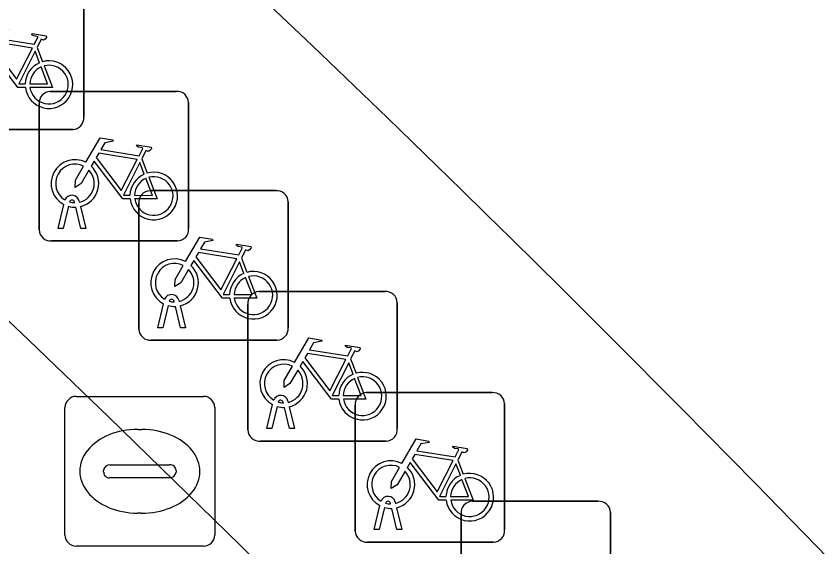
# Model space of a CAD drawing. Extents: x 161087 to 161926, y 382572 to 383873.
# Drawn here: x 161463.11 to 161468.48, y 383473.33 to 383476.87 of the extents above; entities that cross this region are included whole.
import ezdxf

# ---------------------------------------------------------------- set-up
doc = ezdxf.new("R2010")
doc.units = 0
for name, color, linetype in [('IMGEO_Fietsenrek', 7, 'Continuous'), ('IMGEO_Fietspad_gesloten', 7, 'Continuous'), ('IMGEO_Kolk', 7, 'Continuous'), ('IMGEO_OVBaan_gesloten', 7, 'Continuous'), ('IMGEO_Rijbaan_lokaal_gesloten', 7, 'Continuous'), ('IMGEO_Verkeerseiland_open', 7, 'Continuous')]:
    doc.layers.add(name, color=color, linetype=linetype)

msp = doc.modelspace()

# ---------------------------------------------------------------- linework, layer by layer
at = {"layer": 'IMGEO_Fietsenrek'}
for p, q in [((161463.5675, 383477.0401), (161463.5675, 383476.1992)), ((161463.5675, 383476.1992), (161463.5675, 383477.0401)), ((161463.2552, 383476.6642), (161463.2915, 383476.569)), ((161463.3429, 383476.3705), (161464.1838, 383476.3705)), ((161464.1838, 383476.3705), (161463.3429, 383476.3705)), ((161463.2685, 383475.4459), (161463.2685, 383476.2868)), ((161463.2685, 383476.2868), (161463.2685, 383475.4459)), ((161464.2675, 383476.2961), (161464.2675, 383475.4552)), ((161464.2675, 383475.4552), (161464.2675, 383476.2961)), ((161463.4931, 383476.1155), (161462.6522, 383476.1155)), ((161462.6522, 383476.1155), (161463.4931, 383476.1155)), ((161463.9552, 383475.9202), (161463.9915, 383475.825)), ((161464.0089, 383475.7075), (161464.8498, 383475.7075)), ((161464.8498, 383475.7075), (161464.0089, 383475.7075)), ((161463.3955, 383475.4553), (161463.4338, 383475.6153)), ((161463.5059, 383475.6269), (161463.5049, 383475.6312)), ((161463.5366, 383475.6384), (161463.5384, 383475.6305)), ((161463.9345, 383474.7829), (161463.9345, 383475.6238)), ((161463.9345, 383475.6238), (161463.9345, 383474.7829)), ((161464.9335, 383475.6331), (161464.9335, 383474.7922)), ((161464.9335, 383474.7922), (161464.9335, 383475.6331)), ((161463.4642, 383475.6031), (161463.4289, 383475.4553)), ((161463.547, 383475.4553), (161463.5131, 383475.597)), ((161463.5454, 383475.6013), (161463.5804, 383475.4553)), ((161463.4289, 383475.4553), (161463.3955, 383475.4553)), ((161463.5804, 383475.4553), (161463.547, 383475.4553)), ((161464.1931, 383475.3715), (161463.3522, 383475.3715)), ((161463.3522, 383475.3715), (161464.1931, 383475.3715)), ((161464.6212, 383475.2572), (161464.6575, 383475.162)), ((161464.7379, 383475.0335), (161465.5788, 383475.0335)), ((161465.5788, 383475.0335), (161464.7379, 383475.0335)), ((161464.1719, 383474.9639), (161464.1709, 383474.9682)), ((161464.2026, 383474.9754), (161464.2044, 383474.9675)), ((161464.0615, 383474.7923), (161464.0998, 383474.9523)), ((161464.1302, 383474.9401), (161464.0949, 383474.7923)), ((161464.213, 383474.7923), (161464.1791, 383474.934)), ((161464.2114, 383474.9383), (161464.2464, 383474.7923)), ((161464.6635, 383474.1089), (161464.6635, 383474.9498)), ((161464.6635, 383474.9498), (161464.6635, 383474.1089)), ((161465.6625, 383474.9591), (161465.6625, 383474.1182)), ((161465.6625, 383474.1182), (161465.6625, 383474.9591)), ((161464.0949, 383474.7923), (161464.0615, 383474.7923)), ((161464.2464, 383474.7923), (161464.213, 383474.7923)), ((161464.8591, 383474.7085), (161464.0182, 383474.7085)), ((161464.0182, 383474.7085), (161464.8591, 383474.7085)), ((161465.3502, 383474.5832), (161465.3865, 383474.488)), ((161465.4549, 383474.3585), (161466.2958, 383474.3585)), ((161466.2958, 383474.3585), (161465.4549, 383474.3585)), ((161464.7905, 383474.1183), (161464.8288, 383474.2783)), ((161464.9009, 383474.2899), (161464.8999, 383474.2942)), ((161464.9316, 383474.3014), (161464.9334, 383474.2935)), ((161465.3805, 383473.4339), (161465.3805, 383474.2748)), ((161465.3805, 383474.2748), (161465.3805, 383473.4339)), ((161466.3795, 383474.2841), (161466.3795, 383473.4432)), ((161466.3795, 383473.4432), (161466.3795, 383474.2841)), ((161464.8592, 383474.2661), (161464.8239, 383474.1183)), ((161464.942, 383474.1183), (161464.9081, 383474.26)), ((161464.9404, 383474.2643), (161464.9754, 383474.1183)), ((161464.8239, 383474.1183), (161464.7905, 383474.1183)), ((161464.9754, 383474.1183), (161464.942, 383474.1183)), ((161465.5881, 383474.0345), (161464.7472, 383474.0345)), ((161464.7472, 383474.0345), (161465.5881, 383474.0345)), ((161466.0672, 383473.9082), (161466.1035, 383473.813)), ((161465.6486, 383473.6264), (161465.6504, 383473.6185)), ((161466.1629, 383473.6325), (161467.0038, 383473.6325)), ((161467.0038, 383473.6325), (161466.1629, 383473.6325)), ((161465.5075, 383473.4433), (161465.5458, 383473.6033)), ((161465.5762, 383473.5911), (161465.5409, 383473.4433)), ((161465.6179, 383473.6149), (161465.6169, 383473.6192)), ((161465.659, 383473.4433), (161465.6251, 383473.585)), ((161465.6574, 383473.5893), (161465.6924, 383473.4433)), ((161466.0885, 383472.7079), (161466.0885, 383473.5488)), ((161466.0885, 383473.5488), (161466.0885, 383472.7079)), ((161467.0875, 383473.5581), (161467.0875, 383472.7172)), ((161467.0875, 383472.7172), (161467.0875, 383473.5581)), ((161465.5409, 383473.4433), (161465.5075, 383473.4433)), ((161465.6924, 383473.4433), (161465.659, 383473.4433)), ((161466.3051, 383473.3595), (161465.4642, 383473.3595)), ((161465.4642, 383473.3595), (161466.3051, 383473.3595))]:
    msp.add_line(p, q, dxfattribs=at)
for points in [[(161462.8811, 383476.6412), (161462.9758, 383476.8047), (161463.062, 383476.7909), (161463.0637, 383476.7822), (161463.0076, 383476.7713), (161462.9814, 383476.726), (161463.2366, 383476.6852)], [(161463.2366, 383476.6852), (161463.2616, 383476.734), (161463.2565, 383476.738), (161463.2333, 383476.7417), (161463.2206, 383476.7492), (161463.2196, 383476.7523), (161463.2218, 383476.7569), (161463.3166, 383476.7418), (161463.3189, 383476.7315), (161463.3095, 383476.7191), (161463.2971, 383476.7127), (161463.2826, 383476.7189), (161463.2552, 383476.6642)], [(161463.2237, 383476.66), (161462.9669, 383476.701), (161462.9502, 383476.6722), (161463.1172, 383476.4519), (161463.2237, 383476.66)], [(161463.1768, 383476.3965), (161463.1271, 383476.3966), (161462.9364, 383476.6483), (161462.9174, 383476.6155)], [(161463.2717, 383476.562), (161463.2424, 383476.6388), (161463.133, 383476.4207), (161463.1757, 383476.4206)], [(161463.2057, 383476.4205), (161463.3256, 383476.4203), (161463.2824, 383476.5339)], [(161463.3022, 383476.5408), (161463.3572, 383476.3962), (161463.2071, 383476.3965)], [(161463.5811, 383475.8972), (161463.6758, 383476.0607), (161463.762, 383476.0469), (161463.7637, 383476.0382), (161463.7076, 383476.0273), (161463.6814, 383475.982), (161463.9366, 383475.9412)], [(161463.9366, 383475.9412), (161463.9616, 383475.99), (161463.9565, 383475.994), (161463.9333, 383475.9977), (161463.9206, 383476.0052), (161463.9196, 383476.0083), (161463.9218, 383476.0129), (161464.0166, 383475.9978), (161464.0189, 383475.9875), (161464.0095, 383475.9751), (161463.9971, 383475.9687), (161463.9826, 383475.9749), (161463.9552, 383475.9202)], [(161463.9237, 383475.916), (161463.6669, 383475.957), (161463.6502, 383475.9282), (161463.8172, 383475.7079), (161463.9237, 383475.916)], [(161463.8768, 383475.6525), (161463.8271, 383475.6526), (161463.6364, 383475.9043), (161463.6174, 383475.8715)], [(161463.9717, 383475.818), (161463.9424, 383475.8948), (161463.833, 383475.6767), (161463.8757, 383475.6766)], [(161463.6018, 383475.8447), (161463.5502, 383475.7555), (161463.5103, 383475.7295), (161463.5115, 383475.777), (161463.566, 383475.8712)], [(161463.9057, 383475.6765), (161464.0256, 383475.6763), (161463.9824, 383475.7899)], [(161464.0022, 383475.7968), (161464.0572, 383475.6522), (161463.9071, 383475.6525)], [(161464.2471, 383475.2342), (161464.3418, 383475.3977), (161464.428, 383475.3839), (161464.4297, 383475.3752), (161464.3736, 383475.3643), (161464.3474, 383475.319), (161464.6026, 383475.2782)], [(161464.6026, 383475.2782), (161464.6276, 383475.327), (161464.6225, 383475.331), (161464.5993, 383475.3347), (161464.5866, 383475.3422), (161464.5856, 383475.3453), (161464.5878, 383475.3499), (161464.6826, 383475.3348), (161464.6849, 383475.3245), (161464.6755, 383475.3121), (161464.6631, 383475.3057), (161464.6486, 383475.3119), (161464.6212, 383475.2572)], [(161464.5897, 383475.253), (161464.3329, 383475.294), (161464.3162, 383475.2652), (161464.4832, 383475.0449), (161464.5897, 383475.253)], [(161464.5428, 383474.9895), (161464.4931, 383474.9896), (161464.3024, 383475.2413), (161464.2834, 383475.2085)], [(161464.2678, 383475.1817), (161464.2162, 383475.0925), (161464.1763, 383475.0665), (161464.1775, 383475.114), (161464.232, 383475.2082)], [(161464.6377, 383475.155), (161464.6084, 383475.2318), (161464.499, 383475.0137), (161464.5417, 383475.0136)], [(161464.6682, 383475.1338), (161464.7232, 383474.9892), (161464.5731, 383474.9895)], [(161464.5717, 383475.0135), (161464.6916, 383475.0133), (161464.6484, 383475.1269)], [(161464.9761, 383474.5602), (161465.0708, 383474.7237), (161465.157, 383474.7099), (161465.1587, 383474.7012), (161465.1026, 383474.6903), (161465.0764, 383474.645), (161465.3316, 383474.6042)], [(161465.3316, 383474.6042), (161465.3566, 383474.653), (161465.3515, 383474.657), (161465.3283, 383474.6607), (161465.3156, 383474.6682), (161465.3146, 383474.6713), (161465.3168, 383474.6759), (161465.4116, 383474.6608), (161465.4139, 383474.6505), (161465.4045, 383474.6381), (161465.3921, 383474.6317), (161465.3776, 383474.6379), (161465.3502, 383474.5832)], [(161465.3187, 383474.579), (161465.0619, 383474.62), (161465.0452, 383474.5912), (161465.2122, 383474.3709), (161465.3187, 383474.579)], [(161465.2718, 383474.3155), (161465.2221, 383474.3156), (161465.0314, 383474.5673), (161465.0124, 383474.5345)], [(161465.3667, 383474.481), (161465.3374, 383474.5578), (161465.228, 383474.3397), (161465.2707, 383474.3396)], [(161464.9968, 383474.5077), (161464.9452, 383474.4185), (161464.9053, 383474.3925), (161464.9065, 383474.44), (161464.961, 383474.5342)], [(161465.3007, 383474.3395), (161465.4206, 383474.3393), (161465.3774, 383474.4529)], [(161465.3972, 383474.4598), (161465.4522, 383474.3152), (161465.3021, 383474.3155)], [(161465.6931, 383473.8852), (161465.7878, 383474.0487), (161465.874, 383474.0349), (161465.8757, 383474.0262), (161465.8196, 383474.0153), (161465.7934, 383473.97), (161466.0486, 383473.9292)], [(161466.0486, 383473.9292), (161466.0736, 383473.978), (161466.0685, 383473.982), (161466.0453, 383473.9857), (161466.0326, 383473.9932), (161466.0316, 383473.9963), (161466.0338, 383474.0009), (161466.1286, 383473.9858), (161466.1309, 383473.9755), (161466.1215, 383473.9631), (161466.1091, 383473.9567), (161466.0946, 383473.9629), (161466.0672, 383473.9082)], [(161466.0357, 383473.904), (161465.7789, 383473.945), (161465.7622, 383473.9162), (161465.9292, 383473.6959), (161466.0357, 383473.904)], [(161465.7138, 383473.8327), (161465.6622, 383473.7435), (161465.6223, 383473.7175), (161465.6235, 383473.765), (161465.678, 383473.8592)], [(161465.9888, 383473.6405), (161465.9391, 383473.6406), (161465.7484, 383473.8923), (161465.7294, 383473.8595)], [(161466.0837, 383473.806), (161466.0544, 383473.8828), (161465.945, 383473.6647), (161465.9877, 383473.6646)], [(161466.0177, 383473.6645), (161466.1376, 383473.6643), (161466.0944, 383473.7779)], [(161466.1142, 383473.7848), (161466.1692, 383473.6402), (161466.0191, 383473.6405)]]:
    msp.add_lwpolyline(points, dxfattribs=at)
for centre, radius, start, end in [((161463.3347, 383476.4159), 0.159, 113.3408, 178.3217), ((161463.3347, 383476.4159), 0.159, 187.0065, 105.7708), ((161463.3347, 383476.4159), 0.129, 113.923, 177.9556), ((161463.3347, 383476.4159), 0.129, 188.6715, 104.5883), ((161463.3462, 383476.2926), 0.0779, 92.4484, 184.2845), ((161463.3462, 383476.2926), 0.0779, 92.4484, 184.2845), ((161464.1896, 383476.2928), 0.0779, 2.4484, 94.2845), ((161464.1896, 383476.2928), 0.0779, 2.4484, 94.2845), ((161463.4898, 383476.1934), 0.0779, 272.4484, 4.2845), ((161463.4898, 383476.1934), 0.0779, 272.4484, 4.2845), ((161463.5081, 383475.7559), 0.159, 62.6766, 242.1369), ((161463.5081, 383475.7559), 0.129, 63.3192, 238.903), ((161463.5081, 383475.7559), 0.129, 283.6043, 43.4302), ((161463.5081, 383475.7559), 0.159, 283.5766, 46.6042), ((161464.0347, 383475.6719), 0.159, 187.0065, 105.7708), ((161464.0347, 383475.6719), 0.159, 113.3408, 178.3217), ((161464.0347, 383475.6719), 0.129, 113.923, 177.9556), ((161464.0347, 383475.6719), 0.129, 188.6715, 104.5883), ((161463.4879, 383475.6273), 0.0499, 12.8025, 158.6934), ((161464.0122, 383475.6296), 0.0779, 92.4484, 184.2845), ((161464.0122, 383475.6296), 0.0779, 92.4484, 184.2845), ((161464.8556, 383475.6298), 0.0779, 2.4484, 94.2845), ((161464.8556, 383475.6298), 0.0779, 2.4484, 94.2845), ((161463.4879, 383475.6273), 0.0174, 12.8025, 163.4502), ((161463.5081, 383475.7559), 0.129, 253.415, 269.0204), ((161463.5081, 383475.7559), 0.159, 253.9967, 271.7867), ((161464.1898, 383475.4494), 0.0779, 272.4484, 4.2845), ((161464.1898, 383475.4494), 0.0779, 272.4484, 4.2845), ((161463.3464, 383475.4492), 0.0779, 182.4484, 274.2845), ((161463.3464, 383475.4492), 0.0779, 182.4484, 274.2845), ((161464.1741, 383475.0929), 0.159, 62.6766, 242.1369), ((161464.1741, 383475.0929), 0.129, 63.3192, 238.903), ((161464.1741, 383475.0929), 0.159, 283.5766, 46.6042), ((161464.1741, 383475.0929), 0.129, 283.6043, 43.4302), ((161464.7007, 383475.0089), 0.159, 113.3408, 178.3217), ((161464.7007, 383475.0089), 0.159, 187.0065, 105.7708), ((161464.7007, 383475.0089), 0.129, 188.6715, 104.5883), ((161464.7007, 383475.0089), 0.129, 113.923, 177.9556), ((161464.7412, 383474.9556), 0.0779, 92.4484, 184.2845), ((161464.7412, 383474.9556), 0.0779, 92.4484, 184.2845), ((161465.5846, 383474.9558), 0.0779, 2.4484, 94.2845), ((161465.5846, 383474.9558), 0.0779, 2.4484, 94.2845), ((161464.1539, 383474.9643), 0.0499, 12.8025, 158.6934), ((161464.1539, 383474.9643), 0.0174, 12.8025, 163.4502), ((161464.1741, 383475.0929), 0.129, 253.415, 269.0204), ((161464.1741, 383475.0929), 0.159, 253.9967, 271.7867), ((161464.0124, 383474.7862), 0.0779, 182.4484, 274.2845), ((161464.0124, 383474.7862), 0.0779, 182.4484, 274.2845), ((161464.8558, 383474.7864), 0.0779, 272.4484, 4.2845), ((161464.8558, 383474.7864), 0.0779, 272.4484, 4.2845), ((161464.9031, 383474.4189), 0.159, 62.6766, 242.1369), ((161464.9031, 383474.4189), 0.129, 63.3192, 238.903), ((161464.9031, 383474.4189), 0.129, 283.6043, 43.4302), ((161464.9031, 383474.4189), 0.159, 283.5766, 46.6042), ((161465.4297, 383474.3349), 0.159, 187.0065, 105.7708), ((161465.4297, 383474.3349), 0.159, 113.3408, 178.3217), ((161465.4297, 383474.3349), 0.129, 113.923, 177.9556), ((161465.4297, 383474.3349), 0.129, 188.6715, 104.5883), ((161464.8829, 383474.2903), 0.0499, 12.8025, 158.6934), ((161465.4582, 383474.2806), 0.0779, 92.4484, 184.2845), ((161465.4582, 383474.2806), 0.0779, 92.4484, 184.2845), ((161466.3016, 383474.2808), 0.0779, 2.4484, 94.2845), ((161466.3016, 383474.2808), 0.0779, 2.4484, 94.2845), ((161464.8829, 383474.2903), 0.0174, 12.8025, 163.4502), ((161464.9031, 383474.4189), 0.129, 253.415, 269.0204), ((161464.9031, 383474.4189), 0.159, 253.9967, 271.7867), ((161464.7414, 383474.1122), 0.0779, 182.4484, 274.2845), ((161464.7414, 383474.1122), 0.0779, 182.4484, 274.2845), ((161465.5848, 383474.1124), 0.0779, 272.4484, 4.2845), ((161465.5848, 383474.1124), 0.0779, 272.4484, 4.2845), ((161465.6201, 383473.7439), 0.159, 62.6766, 242.1369), ((161465.6201, 383473.7439), 0.129, 63.3192, 238.903), ((161465.6201, 383473.7439), 0.159, 283.5766, 46.6042), ((161465.6201, 383473.7439), 0.129, 283.6043, 43.4302), ((161466.1467, 383473.6599), 0.159, 113.3408, 178.3217), ((161466.1467, 383473.6599), 0.159, 187.0065, 105.7708), ((161466.1467, 383473.6599), 0.129, 188.6715, 104.5883), ((161466.1467, 383473.6599), 0.129, 113.923, 177.9556), ((161465.5999, 383473.6153), 0.0499, 12.8025, 158.6934), ((161465.5999, 383473.6153), 0.0174, 12.8025, 163.4502), ((161466.1662, 383473.5546), 0.0779, 92.4484, 184.2845), ((161466.1662, 383473.5546), 0.0779, 92.4484, 184.2845), ((161467.0096, 383473.5548), 0.0779, 2.4484, 94.2845), ((161467.0096, 383473.5548), 0.0779, 2.4484, 94.2845), ((161465.6201, 383473.7439), 0.159, 253.9967, 271.7867), ((161465.6201, 383473.7439), 0.129, 253.415, 269.0204), ((161465.4584, 383473.4372), 0.0779, 182.4484, 274.2845), ((161465.4584, 383473.4372), 0.0779, 182.4484, 274.2845), ((161466.3018, 383473.4374), 0.0779, 272.4484, 4.2845), ((161466.3018, 383473.4374), 0.0779, 272.4484, 4.2845)]:
    msp.add_arc(centre, radius, start, end, dxfattribs=at)
at = {"layer": 'IMGEO_Fietspad_gesloten'}
msp.add_arc((161374.976, 383382.222), 127.8162, 42.050829, 49.107974, dxfattribs=at)
at = {"layer": 'IMGEO_Kolk'}
for p, q in [((161463.5159, 383474.3335), (161464.3681, 383474.3335)), ((161463.4415, 383473.4069), (161463.4415, 383474.2591)), ((161464.4425, 383474.2591), (161464.4425, 383473.4069)), ((161463.9295, 383474.1127), (161463.9545, 383474.1127)), ((161463.743, 383473.8763), (161464.1409, 383473.8763)), ((161463.6999, 383473.8269), (161463.6999, 383473.8391)), ((161464.1375, 383473.7897), (161463.7396, 383473.7897)), ((161464.184, 383473.8391), (161464.184, 383473.8269)), ((161463.9515, 383473.5533), (161463.9266, 383473.5533)), ((161464.3681, 383473.3325), (161463.5159, 383473.3325))]:
    msp.add_line(p, q, dxfattribs=at)
for points in [[(161463.5159, 383474.3335), (161464.3681, 383474.3335)], [(161463.4415, 383473.4069), (161463.4415, 383474.2591)], [(161464.4425, 383474.2591), (161464.4425, 383473.4069)], [(161464.3681, 383473.3325), (161463.5159, 383473.3325)]]:
    msp.add_lwpolyline(points, dxfattribs=at)
for centre, radius, start, end in [((161463.518, 383474.257), 0.0765, 91.552, 178.448), ((161463.518, 383474.257), 0.0765, 91.552, 178.448), ((161464.366, 383474.257), 0.0765, 1.552, 88.448), ((161464.366, 383474.257), 0.0765, 1.552, 88.448), ((161463.7401, 383473.8361), 0.0403, 85.8775, 175.7526), ((161464.1454, 383473.8379), 0.0386, 1.7309, 96.639), ((161463.7366, 383473.8262), 0.0366, 178.938, 274.7102), ((161464.1414, 383473.8325), 0.043, 264.8664, 352.4533), ((161463.518, 383473.409), 0.0765, 181.552, 268.448), ((161463.518, 383473.409), 0.0765, 181.552, 268.448), ((161464.366, 383473.409), 0.0765, 271.552, 358.448), ((161464.366, 383473.409), 0.0765, 271.552, 358.448)]:
    msp.add_arc(centre, radius, start, end, dxfattribs=at)
for centre, major_axis, ratio, start_param, end_param in [((161463.928, 383473.833), (-0.3872, 0.002), 0.722429, 4.712389, 7.853982), ((161463.953, 383473.833), (-0.3901, 0.002), 0.717154, 1.570796, 4.712389)]:
    msp.add_ellipse(centre, major_axis=major_axis, ratio=ratio, start_param=start_param, end_param=end_param, dxfattribs=at)
at = {"layer": 'IMGEO_OVBaan_gesloten'}
for centre, radius, start, end in [((161363.1331, 383370.1171), 150.6458, 40.103149, 48.487843), ((161378.2845, 383385.8399), 125.6471, 42.397505, 49.142714)]:
    msp.add_arc(centre, radius, start, end, dxfattribs=at)
at = {"layer": 'IMGEO_Rijbaan_lokaal_gesloten'}
msp.add_arc((161363.1331, 383370.1171), 150.6458, 40.103149, 48.487843, dxfattribs=at)
at = {"layer": 'IMGEO_Verkeerseiland_open'}
for centre, radius, start, end in [((161378.2845, 383385.8399), 125.6471, 42.397505, 49.142714), ((161374.976, 383382.222), 127.8162, 42.050829, 49.107974)]:
    msp.add_arc(centre, radius, start, end, dxfattribs=at)

doc.saveas('drawing.dxf')
